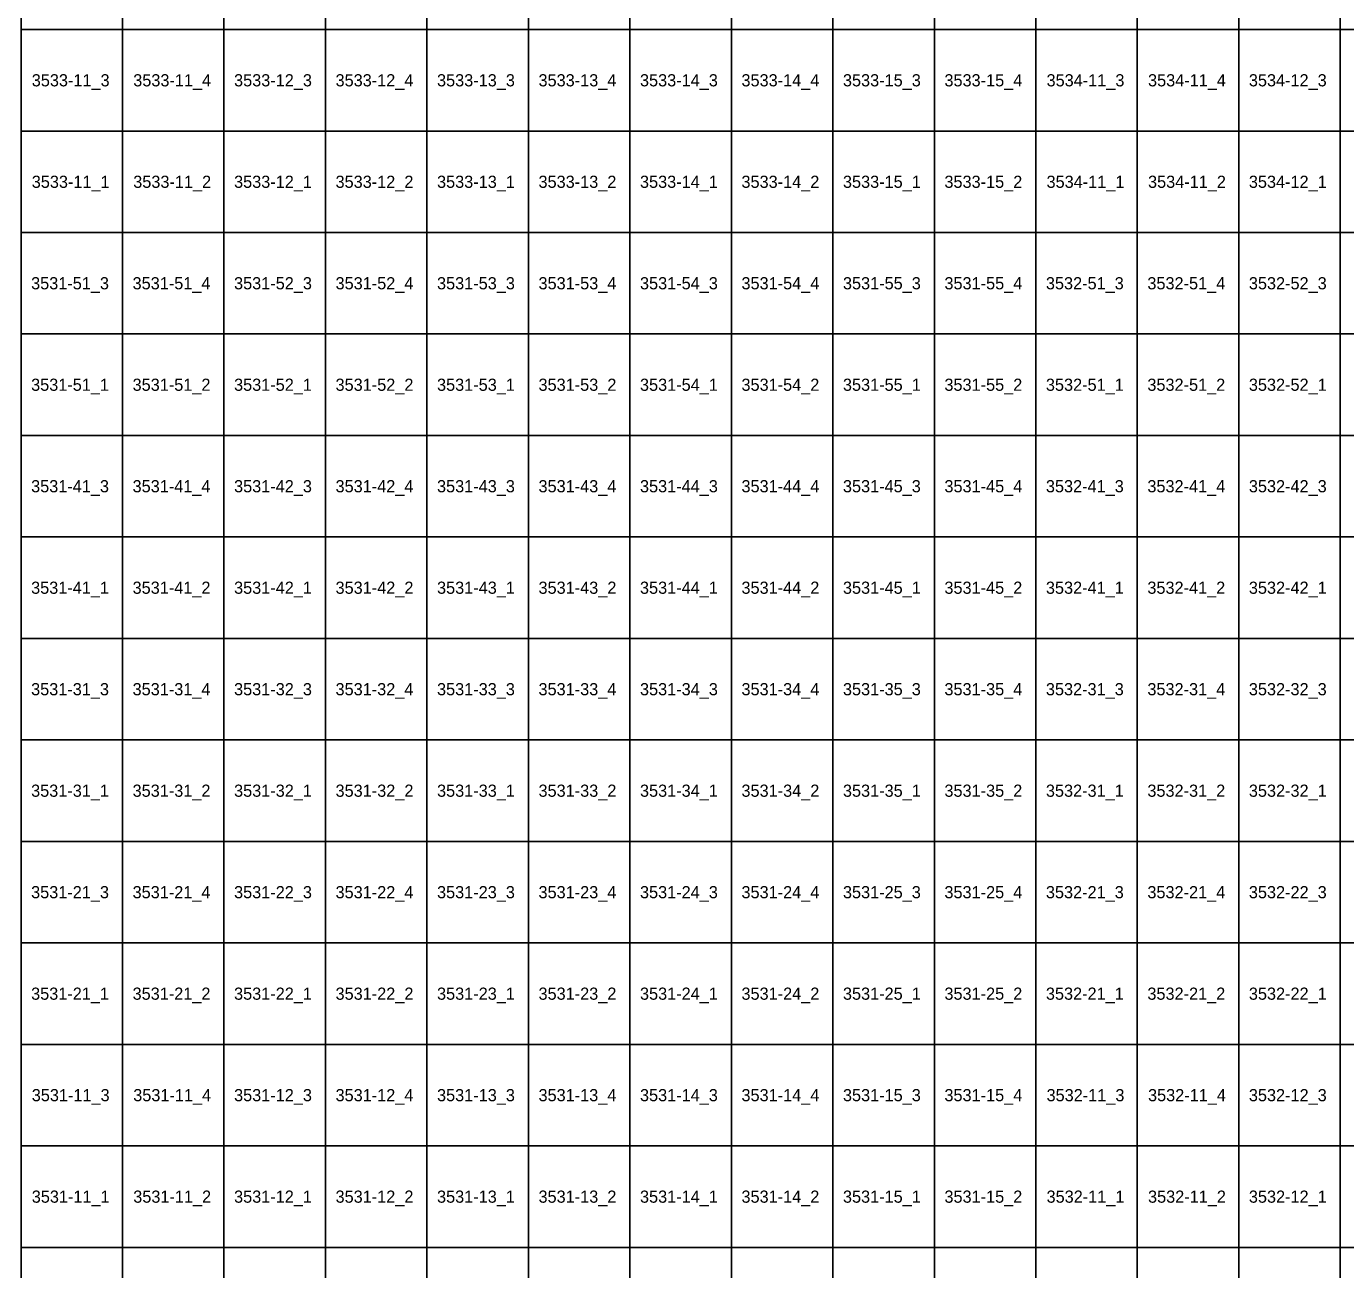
# Model space of a CAD drawing. Extents: x 312500 to 765000, y 172500 to 440000.
# Drawn here: x 700132 to 732632, y 249452 to 280078 of the extents above; entities that cross this region are included whole.
import ezdxf

# ---------------------------------------------------------------- set-up
doc = ezdxf.new("R2010")
doc.units = 0
doc.layers.add('Topo5_ramis_TKS2025', color=7, linetype='Continuous')
doc.layers.add('Topo5_ramis_TKS2025_Nr', color=7, linetype='Continuous')

msp = doc.modelspace()

# ---------------------------------------------------------------- linework, layer by layer
at = {"layer": 'Topo5_ramis_TKS2025'}
for points in [[(700000, 280000), (700000, 282500), (702500, 282500), (702500, 280000), (700000, 280000)], [(702500, 280000), (702500, 282500), (705000, 282500), (705000, 280000), (702500, 280000)], [(705000, 280000), (705000, 282500), (707500, 282500), (707500, 280000), (705000, 280000)], [(707500, 280000), (707500, 282500), (710000, 282500), (710000, 280000), (707500, 280000)], [(710000, 280000), (710000, 282500), (712500, 282500), (712500, 280000), (710000, 280000)], [(712500, 280000), (712500, 282500), (715000, 282500), (715000, 280000), (712500, 280000)], [(715000, 280000), (715000, 282500), (717500, 282500), (717500, 280000), (715000, 280000)], [(717500, 280000), (717500, 282500), (720000, 282500), (720000, 280000), (717500, 280000)], [(720000, 280000), (720000, 282500), (722500, 282500), (722500, 280000), (720000, 280000)], [(722500, 280000), (722500, 282500), (725000, 282500), (725000, 280000), (722500, 280000)], [(725000, 280000), (725000, 282500), (727500, 282500), (727500, 280000), (725000, 280000)], [(727500, 280000), (727500, 282500), (730000, 282500), (730000, 280000), (727500, 280000)], [(730000, 280000), (730000, 282500), (732500, 282500), (732500, 280000), (730000, 280000)], [(732500, 280000), (732500, 282500), (735000, 282500), (735000, 280000), (732500, 280000)], [(700000, 277500), (700000, 280000), (702500, 280000), (702500, 277500), (700000, 277500)], [(702500, 277500), (702500, 280000), (705000, 280000), (705000, 277500), (702500, 277500)], [(705000, 277500), (705000, 280000), (707500, 280000), (707500, 277500), (705000, 277500)], [(707500, 277500), (707500, 280000), (710000, 280000), (710000, 277500), (707500, 277500)], [(710000, 277500), (710000, 280000), (712500, 280000), (712500, 277500), (710000, 277500)], [(712500, 277500), (712500, 280000), (715000, 280000), (715000, 277500), (712500, 277500)], [(715000, 277500), (715000, 280000), (717500, 280000), (717500, 277500), (715000, 277500)], [(717500, 277500), (717500, 280000), (720000, 280000), (720000, 277500), (717500, 277500)], [(720000, 277500), (720000, 280000), (722500, 280000), (722500, 277500), (720000, 277500)], [(722500, 277500), (722500, 280000), (725000, 280000), (725000, 277500), (722500, 277500)], [(725000, 277500), (725000, 280000), (727500, 280000), (727500, 277500), (725000, 277500)], [(727500, 277500), (727500, 280000), (730000, 280000), (730000, 277500), (727500, 277500)], [(730000, 277500), (730000, 280000), (732500, 280000), (732500, 277500), (730000, 277500)], [(732500, 277500), (732500, 280000), (735000, 280000), (735000, 277500), (732500, 277500)], [(700000, 275000), (700000, 277500), (702500, 277500), (702500, 275000), (700000, 275000)], [(702500, 275000), (702500, 277500), (705000, 277500), (705000, 275000), (702500, 275000)], [(705000, 275000), (705000, 277500), (707500, 277500), (707500, 275000), (705000, 275000)], [(707500, 275000), (707500, 277500), (710000, 277500), (710000, 275000), (707500, 275000)], [(710000, 275000), (710000, 277500), (712500, 277500), (712500, 275000), (710000, 275000)], [(712500, 275000), (712500, 277500), (715000, 277500), (715000, 275000), (712500, 275000)], [(715000, 275000), (715000, 277500), (717500, 277500), (717500, 275000), (715000, 275000)], [(717500, 275000), (717500, 277500), (720000, 277500), (720000, 275000), (717500, 275000)], [(720000, 275000), (720000, 277500), (722500, 277500), (722500, 275000), (720000, 275000)], [(722500, 275000), (722500, 277500), (725000, 277500), (725000, 275000), (722500, 275000)], [(725000, 275000), (725000, 277500), (727500, 277500), (727500, 275000), (725000, 275000)], [(727500, 275000), (727500, 277500), (730000, 277500), (730000, 275000), (727500, 275000)], [(730000, 275000), (730000, 277500), (732500, 277500), (732500, 275000), (730000, 275000)], [(732500, 275000), (732500, 277500), (735000, 277500), (735000, 275000), (732500, 275000)], [(700000, 272500), (700000, 275000), (702500, 275000), (702500, 272500), (700000, 272500)], [(702500, 272500), (702500, 275000), (705000, 275000), (705000, 272500), (702500, 272500)], [(705000, 272500), (705000, 275000), (707500, 275000), (707500, 272500), (705000, 272500)], [(707500, 272500), (707500, 275000), (710000, 275000), (710000, 272500), (707500, 272500)], [(710000, 272500), (710000, 275000), (712500, 275000), (712500, 272500), (710000, 272500)], [(712500, 272500), (712500, 275000), (715000, 275000), (715000, 272500), (712500, 272500)], [(715000, 272500), (715000, 275000), (717500, 275000), (717500, 272500), (715000, 272500)], [(717500, 272500), (717500, 275000), (720000, 275000), (720000, 272500), (717500, 272500)], [(720000, 272500), (720000, 275000), (722500, 275000), (722500, 272500), (720000, 272500)], [(722500, 272500), (722500, 275000), (725000, 275000), (725000, 272500), (722500, 272500)], [(725000, 272500), (725000, 275000), (727500, 275000), (727500, 272500), (725000, 272500)], [(727500, 272500), (727500, 275000), (730000, 275000), (730000, 272500), (727500, 272500)], [(730000, 272500), (730000, 275000), (732500, 275000), (732500, 272500), (730000, 272500)], [(732500, 272500), (732500, 275000), (735000, 275000), (735000, 272500), (732500, 272500)], [(700000, 270000), (700000, 272500), (702500, 272500), (702500, 270000), (700000, 270000)], [(702500, 270000), (702500, 272500), (705000, 272500), (705000, 270000), (702500, 270000)], [(705000, 270000), (705000, 272500), (707500, 272500), (707500, 270000), (705000, 270000)], [(707500, 270000), (707500, 272500), (710000, 272500), (710000, 270000), (707500, 270000)], [(710000, 270000), (710000, 272500), (712500, 272500), (712500, 270000), (710000, 270000)], [(712500, 270000), (712500, 272500), (715000, 272500), (715000, 270000), (712500, 270000)], [(715000, 270000), (715000, 272500), (717500, 272500), (717500, 270000), (715000, 270000)], [(717500, 270000), (717500, 272500), (720000, 272500), (720000, 270000), (717500, 270000)], [(720000, 270000), (720000, 272500), (722500, 272500), (722500, 270000), (720000, 270000)], [(722500, 270000), (722500, 272500), (725000, 272500), (725000, 270000), (722500, 270000)], [(725000, 270000), (725000, 272500), (727500, 272500), (727500, 270000), (725000, 270000)], [(727500, 270000), (727500, 272500), (730000, 272500), (730000, 270000), (727500, 270000)], [(730000, 270000), (730000, 272500), (732500, 272500), (732500, 270000), (730000, 270000)], [(732500, 270000), (732500, 272500), (735000, 272500), (735000, 270000), (732500, 270000)], [(700000, 267500), (700000, 270000), (702500, 270000), (702500, 267500), (700000, 267500)], [(702500, 267500), (702500, 270000), (705000, 270000), (705000, 267500), (702500, 267500)], [(705000, 267500), (705000, 270000), (707500, 270000), (707500, 267500), (705000, 267500)], [(707500, 267500), (707500, 270000), (710000, 270000), (710000, 267500), (707500, 267500)], [(710000, 267500), (710000, 270000), (712500, 270000), (712500, 267500), (710000, 267500)], [(712500, 267500), (712500, 270000), (715000, 270000), (715000, 267500), (712500, 267500)], [(715000, 267500), (715000, 270000), (717500, 270000), (717500, 267500), (715000, 267500)], [(717500, 267500), (717500, 270000), (720000, 270000), (720000, 267500), (717500, 267500)], [(720000, 267500), (720000, 270000), (722500, 270000), (722500, 267500), (720000, 267500)], [(722500, 267500), (722500, 270000), (725000, 270000), (725000, 267500), (722500, 267500)], [(725000, 267500), (725000, 270000), (727500, 270000), (727500, 267500), (725000, 267500)], [(727500, 267500), (727500, 270000), (730000, 270000), (730000, 267500), (727500, 267500)], [(730000, 267500), (730000, 270000), (732500, 270000), (732500, 267500), (730000, 267500)], [(732500, 267500), (732500, 270000), (735000, 270000), (735000, 267500), (732500, 267500)], [(700000, 265000), (700000, 267500), (702500, 267500), (702500, 265000), (700000, 265000)], [(702500, 265000), (702500, 267500), (705000, 267500), (705000, 265000), (702500, 265000)], [(705000, 265000), (705000, 267500), (707500, 267500), (707500, 265000), (705000, 265000)], [(707500, 265000), (707500, 267500), (710000, 267500), (710000, 265000), (707500, 265000)], [(710000, 265000), (710000, 267500), (712500, 267500), (712500, 265000), (710000, 265000)], [(712500, 265000), (712500, 267500), (715000, 267500), (715000, 265000), (712500, 265000)], [(715000, 265000), (715000, 267500), (717500, 267500), (717500, 265000), (715000, 265000)], [(717500, 265000), (717500, 267500), (720000, 267500), (720000, 265000), (717500, 265000)], [(720000, 265000), (720000, 267500), (722500, 267500), (722500, 265000), (720000, 265000)], [(722500, 265000), (722500, 267500), (725000, 267500), (725000, 265000), (722500, 265000)], [(725000, 265000), (725000, 267500), (727500, 267500), (727500, 265000), (725000, 265000)], [(727500, 265000), (727500, 267500), (730000, 267500), (730000, 265000), (727500, 265000)], [(730000, 265000), (730000, 267500), (732500, 267500), (732500, 265000), (730000, 265000)], [(732500, 265000), (732500, 267500), (735000, 267500), (735000, 265000), (732500, 265000)], [(700000, 262500), (700000, 265000), (702500, 265000), (702500, 262500), (700000, 262500)], [(702500, 262500), (702500, 265000), (705000, 265000), (705000, 262500), (702500, 262500)], [(705000, 262500), (705000, 265000), (707500, 265000), (707500, 262500), (705000, 262500)], [(707500, 262500), (707500, 265000), (710000, 265000), (710000, 262500), (707500, 262500)], [(710000, 262500), (710000, 265000), (712500, 265000), (712500, 262500), (710000, 262500)], [(712500, 262500), (712500, 265000), (715000, 265000), (715000, 262500), (712500, 262500)], [(715000, 262500), (715000, 265000), (717500, 265000), (717500, 262500), (715000, 262500)], [(717500, 262500), (717500, 265000), (720000, 265000), (720000, 262500), (717500, 262500)], [(720000, 262500), (720000, 265000), (722500, 265000), (722500, 262500), (720000, 262500)], [(722500, 262500), (722500, 265000), (725000, 265000), (725000, 262500), (722500, 262500)], [(725000, 262500), (725000, 265000), (727500, 265000), (727500, 262500), (725000, 262500)], [(727500, 262500), (727500, 265000), (730000, 265000), (730000, 262500), (727500, 262500)], [(730000, 262500), (730000, 265000), (732500, 265000), (732500, 262500), (730000, 262500)], [(732500, 262500), (732500, 265000), (735000, 265000), (735000, 262500), (732500, 262500)], [(700000, 260000), (700000, 262500), (702500, 262500), (702500, 260000), (700000, 260000)], [(702500, 260000), (702500, 262500), (705000, 262500), (705000, 260000), (702500, 260000)], [(705000, 260000), (705000, 262500), (707500, 262500), (707500, 260000), (705000, 260000)], [(707500, 260000), (707500, 262500), (710000, 262500), (710000, 260000), (707500, 260000)], [(710000, 260000), (710000, 262500), (712500, 262500), (712500, 260000), (710000, 260000)], [(712500, 260000), (712500, 262500), (715000, 262500), (715000, 260000), (712500, 260000)], [(715000, 260000), (715000, 262500), (717500, 262500), (717500, 260000), (715000, 260000)], [(717500, 260000), (717500, 262500), (720000, 262500), (720000, 260000), (717500, 260000)], [(720000, 260000), (720000, 262500), (722500, 262500), (722500, 260000), (720000, 260000)], [(722500, 260000), (722500, 262500), (725000, 262500), (725000, 260000), (722500, 260000)], [(725000, 260000), (725000, 262500), (727500, 262500), (727500, 260000), (725000, 260000)], [(727500, 260000), (727500, 262500), (730000, 262500), (730000, 260000), (727500, 260000)], [(730000, 260000), (730000, 262500), (732500, 262500), (732500, 260000), (730000, 260000)], [(732500, 260000), (732500, 262500), (735000, 262500), (735000, 260000), (732500, 260000)], [(700000, 257500), (700000, 260000), (702500, 260000), (702500, 257500), (700000, 257500)], [(702500, 257500), (702500, 260000), (705000, 260000), (705000, 257500), (702500, 257500)], [(705000, 257500), (705000, 260000), (707500, 260000), (707500, 257500), (705000, 257500)], [(707500, 257500), (707500, 260000), (710000, 260000), (710000, 257500), (707500, 257500)], [(710000, 257500), (710000, 260000), (712500, 260000), (712500, 257500), (710000, 257500)], [(712500, 257500), (712500, 260000), (715000, 260000), (715000, 257500), (712500, 257500)], [(715000, 257500), (715000, 260000), (717500, 260000), (717500, 257500), (715000, 257500)], [(717500, 257500), (717500, 260000), (720000, 260000), (720000, 257500), (717500, 257500)], [(720000, 257500), (720000, 260000), (722500, 260000), (722500, 257500), (720000, 257500)], [(722500, 257500), (722500, 260000), (725000, 260000), (725000, 257500), (722500, 257500)], [(725000, 257500), (725000, 260000), (727500, 260000), (727500, 257500), (725000, 257500)], [(727500, 257500), (727500, 260000), (730000, 260000), (730000, 257500), (727500, 257500)], [(730000, 257500), (730000, 260000), (732500, 260000), (732500, 257500), (730000, 257500)], [(732500, 257500), (732500, 260000), (735000, 260000), (735000, 257500), (732500, 257500)], [(700000, 255000), (700000, 257500), (702500, 257500), (702500, 255000), (700000, 255000)], [(702500, 255000), (702500, 257500), (705000, 257500), (705000, 255000), (702500, 255000)], [(705000, 255000), (705000, 257500), (707500, 257500), (707500, 255000), (705000, 255000)], [(707500, 255000), (707500, 257500), (710000, 257500), (710000, 255000), (707500, 255000)], [(710000, 255000), (710000, 257500), (712500, 257500), (712500, 255000), (710000, 255000)], [(712500, 255000), (712500, 257500), (715000, 257500), (715000, 255000), (712500, 255000)], [(715000, 255000), (715000, 257500), (717500, 257500), (717500, 255000), (715000, 255000)], [(717500, 255000), (717500, 257500), (720000, 257500), (720000, 255000), (717500, 255000)], [(720000, 255000), (720000, 257500), (722500, 257500), (722500, 255000), (720000, 255000)], [(722500, 255000), (722500, 257500), (725000, 257500), (725000, 255000), (722500, 255000)], [(725000, 255000), (725000, 257500), (727500, 257500), (727500, 255000), (725000, 255000)], [(727500, 255000), (727500, 257500), (730000, 257500), (730000, 255000), (727500, 255000)], [(730000, 255000), (730000, 257500), (732500, 257500), (732500, 255000), (730000, 255000)], [(732500, 255000), (732500, 257500), (735000, 257500), (735000, 255000), (732500, 255000)], [(700000, 252500), (700000, 255000), (702500, 255000), (702500, 252500), (700000, 252500)], [(702500, 252500), (702500, 255000), (705000, 255000), (705000, 252500), (702500, 252500)], [(705000, 252500), (705000, 255000), (707500, 255000), (707500, 252500), (705000, 252500)], [(707500, 252500), (707500, 255000), (710000, 255000), (710000, 252500), (707500, 252500)], [(710000, 252500), (710000, 255000), (712500, 255000), (712500, 252500), (710000, 252500)], [(712500, 252500), (712500, 255000), (715000, 255000), (715000, 252500), (712500, 252500)], [(715000, 252500), (715000, 255000), (717500, 255000), (717500, 252500), (715000, 252500)], [(717500, 252500), (717500, 255000), (720000, 255000), (720000, 252500), (717500, 252500)], [(720000, 252500), (720000, 255000), (722500, 255000), (722500, 252500), (720000, 252500)], [(722500, 252500), (722500, 255000), (725000, 255000), (725000, 252500), (722500, 252500)], [(725000, 252500), (725000, 255000), (727500, 255000), (727500, 252500), (725000, 252500)], [(727500, 252500), (727500, 255000), (730000, 255000), (730000, 252500), (727500, 252500)], [(730000, 252500), (730000, 255000), (732500, 255000), (732500, 252500), (730000, 252500)], [(732500, 252500), (732500, 255000), (735000, 255000), (735000, 252500), (732500, 252500)], [(700000, 250000), (700000, 252500), (702500, 252500), (702500, 250000), (700000, 250000)], [(702500, 250000), (702500, 252500), (705000, 252500), (705000, 250000), (702500, 250000)], [(705000, 250000), (705000, 252500), (707500, 252500), (707500, 250000), (705000, 250000)], [(707500, 250000), (707500, 252500), (710000, 252500), (710000, 250000), (707500, 250000)], [(710000, 250000), (710000, 252500), (712500, 252500), (712500, 250000), (710000, 250000)], [(712500, 250000), (712500, 252500), (715000, 252500), (715000, 250000), (712500, 250000)], [(715000, 250000), (715000, 252500), (717500, 252500), (717500, 250000), (715000, 250000)], [(717500, 250000), (717500, 252500), (720000, 252500), (720000, 250000), (717500, 250000)], [(720000, 250000), (720000, 252500), (722500, 252500), (722500, 250000), (720000, 250000)], [(722500, 250000), (722500, 252500), (725000, 252500), (725000, 250000), (722500, 250000)], [(725000, 250000), (725000, 252500), (727500, 252500), (727500, 250000), (725000, 250000)], [(727500, 250000), (727500, 252500), (730000, 252500), (730000, 250000), (727500, 250000)], [(730000, 250000), (730000, 252500), (732500, 252500), (732500, 250000), (730000, 250000)], [(732500, 250000), (732500, 252500), (735000, 252500), (735000, 250000), (732500, 250000)], [(700000, 247500), (700000, 250000), (702500, 250000), (702500, 247500), (700000, 247500)], [(702500, 247500), (702500, 250000), (705000, 250000), (705000, 247500), (702500, 247500)], [(705000, 247500), (705000, 250000), (707500, 250000), (707500, 247500), (705000, 247500)], [(707500, 247500), (707500, 250000), (710000, 250000), (710000, 247500), (707500, 247500)], [(710000, 247500), (710000, 250000), (712500, 250000), (712500, 247500), (710000, 247500)], [(712500, 247500), (712500, 250000), (715000, 250000), (715000, 247500), (712500, 247500)], [(715000, 247500), (715000, 250000), (717500, 250000), (717500, 247500), (715000, 247500)], [(717500, 247500), (717500, 250000), (720000, 250000), (720000, 247500), (717500, 247500)], [(720000, 247500), (720000, 250000), (722500, 250000), (722500, 247500), (720000, 247500)], [(722500, 247500), (722500, 250000), (725000, 250000), (725000, 247500), (722500, 247500)], [(725000, 247500), (725000, 250000), (727500, 250000), (727500, 247500), (725000, 247500)], [(727500, 247500), (727500, 250000), (730000, 250000), (730000, 247500), (727500, 247500)], [(730000, 247500), (730000, 250000), (732500, 250000), (732500, 247500), (730000, 247500)], [(732500, 247500), (732500, 250000), (735000, 250000), (735000, 247500), (732500, 247500)]]:
    msp.add_lwpolyline(points, dxfattribs=at)

# ---------------------------------------------------------------- texts
at = {"layer": 'Topo5_ramis_TKS2025_Nr'}
for s, p in [('3533-11_3', (700264, 278600)), ('3533-11_4', (702764, 278600)), ('3533-12_3', (705248, 278600)), ('3533-12_4', (707748, 278600)), ('3533-13_3', (710248, 278600)), ('3533-13_4', (712748, 278600)), ('3533-14_3', (715248, 278600)), ('3533-14_4', (717748, 278600)), ('3533-15_3', (720248, 278600)), ('3533-15_4', (722748, 278600)), ('3534-11_3', (725264, 278600)), ('3534-11_4', (727764, 278600)), ('3534-12_3', (730248, 278600)), ('3533-11_1', (700264, 276100)), ('3533-11_2', (702764, 276100)), ('3533-12_1', (705248, 276100)), ('3533-12_2', (707748, 276100)), ('3533-13_1', (710248, 276100)), ('3533-13_2', (712748, 276100)), ('3533-14_1', (715248, 276100)), ('3533-14_2', (717748, 276100)), ('3533-15_1', (720248, 276100)), ('3533-15_2', (722748, 276100)), ('3534-11_1', (725264, 276100)), ('3534-11_2', (727764, 276100)), ('3534-12_1', (730248, 276100)), ('3531-51_3', (700248, 273600)), ('3531-51_4', (702748, 273600)), ('3531-52_3', (705248, 273600)), ('3531-52_4', (707748, 273600)), ('3531-53_3', (710248, 273600)), ('3531-53_4', (712748, 273600)), ('3531-54_3', (715248, 273600)), ('3531-54_4', (717748, 273600)), ('3531-55_3', (720248, 273600)), ('3531-55_4', (722748, 273600)), ('3532-51_3', (725248, 273600)), ('3532-51_4', (727748, 273600)), ('3532-52_3', (730248, 273600)), ('3531-51_1', (700248, 271100)), ('3531-51_2', (702748, 271100)), ('3531-52_1', (705248, 271100)), ('3531-52_2', (707748, 271100)), ('3531-53_1', (710248, 271100)), ('3531-53_2', (712748, 271100)), ('3531-54_1', (715248, 271100)), ('3531-54_2', (717748, 271100)), ('3531-55_1', (720248, 271100)), ('3531-55_2', (722748, 271100)), ('3532-51_1', (725248, 271100)), ('3532-51_2', (727748, 271100)), ('3532-52_1', (730248, 271100)), ('3531-41_3', (700248, 268600)), ('3531-41_4', (702748, 268600)), ('3531-42_3', (705248, 268600)), ('3531-42_4', (707748, 268600)), ('3531-43_3', (710248, 268600)), ('3531-43_4', (712748, 268600)), ('3531-44_3', (715248, 268600)), ('3531-44_4', (717748, 268600)), ('3531-45_3', (720248, 268600)), ('3531-45_4', (722748, 268600)), ('3532-41_3', (725248, 268600)), ('3532-41_4', (727748, 268600)), ('3532-42_3', (730248, 268600)), ('3531-41_1', (700248, 266100)), ('3531-41_2', (702748, 266100)), ('3531-42_1', (705248, 266100)), ('3531-42_2', (707748, 266100)), ('3531-43_1', (710248, 266100)), ('3531-43_2', (712748, 266100)), ('3531-44_1', (715248, 266100)), ('3531-44_2', (717748, 266100)), ('3531-45_1', (720248, 266100)), ('3531-45_2', (722748, 266100)), ('3532-41_1', (725248, 266100)), ('3532-41_2', (727748, 266100)), ('3532-42_1', (730248, 266100)), ('3531-31_3', (700248, 263600)), ('3531-31_4', (702748, 263600)), ('3531-32_3', (705248, 263600)), ('3531-32_4', (707748, 263600)), ('3531-33_3', (710248, 263600)), ('3531-33_4', (712748, 263600)), ('3531-34_3', (715248, 263600)), ('3531-34_4', (717748, 263600)), ('3531-35_3', (720248, 263600)), ('3531-35_4', (722748, 263600)), ('3532-31_3', (725248, 263600)), ('3532-31_4', (727748, 263600)), ('3532-32_3', (730248, 263600)), ('3531-31_1', (700248, 261100)), ('3531-31_2', (702748, 261100)), ('3531-32_1', (705248, 261100)), ('3531-32_2', (707748, 261100)), ('3531-33_1', (710248, 261100)), ('3531-33_2', (712748, 261100)), ('3531-34_1', (715248, 261100)), ('3531-34_2', (717748, 261100)), ('3531-35_1', (720248, 261100)), ('3531-35_2', (722748, 261100)), ('3532-31_1', (725248, 261100)), ('3532-31_2', (727748, 261100)), ('3532-32_1', (730248, 261100)), ('3531-21_3', (700248, 258600)), ('3531-21_4', (702748, 258600)), ('3531-22_3', (705248, 258600)), ('3531-22_4', (707748, 258600)), ('3531-23_3', (710248, 258600)), ('3531-23_4', (712748, 258600)), ('3531-24_3', (715248, 258600)), ('3531-24_4', (717748, 258600)), ('3531-25_3', (720248, 258600)), ('3531-25_4', (722748, 258600)), ('3532-21_3', (725248, 258600)), ('3532-21_4', (727748, 258600)), ('3532-22_3', (730248, 258600)), ('3531-21_1', (700248, 256100)), ('3531-21_2', (702748, 256100)), ('3531-22_1', (705248, 256100)), ('3531-22_2', (707748, 256100)), ('3531-23_1', (710248, 256100)), ('3531-23_2', (712748, 256100)), ('3531-24_1', (715248, 256100)), ('3531-24_2', (717748, 256100)), ('3531-25_1', (720248, 256100)), ('3531-25_2', (722748, 256100)), ('3532-21_1', (725248, 256100)), ('3532-21_2', (727748, 256100)), ('3532-22_1', (730248, 256100)), ('3531-11_3', (700264, 253600)), ('3531-11_4', (702764, 253600)), ('3531-12_3', (705248, 253600)), ('3531-12_4', (707748, 253600)), ('3531-13_3', (710248, 253600)), ('3531-13_4', (712748, 253600)), ('3531-14_3', (715248, 253600)), ('3531-14_4', (717748, 253600)), ('3531-15_3', (720248, 253600)), ('3531-15_4', (722748, 253600)), ('3532-11_3', (725264, 253600)), ('3532-11_4', (727764, 253600)), ('3532-12_3', (730248, 253600)), ('3531-11_1', (700264, 251100)), ('3531-11_2', (702764, 251100)), ('3531-12_1', (705248, 251100)), ('3531-12_2', (707748, 251100)), ('3531-13_1', (710248, 251100)), ('3531-13_2', (712748, 251100)), ('3531-14_1', (715248, 251100)), ('3531-14_2', (717748, 251100)), ('3531-15_1', (720248, 251100)), ('3531-15_2', (722748, 251100)), ('3532-11_1', (725264, 251100)), ('3532-11_2', (727764, 251100)), ('3532-12_1', (730248, 251100))]:
    msp.add_text(s, height=300, dxfattribs=at).set_placement(p)

doc.saveas('drawing.dxf')
